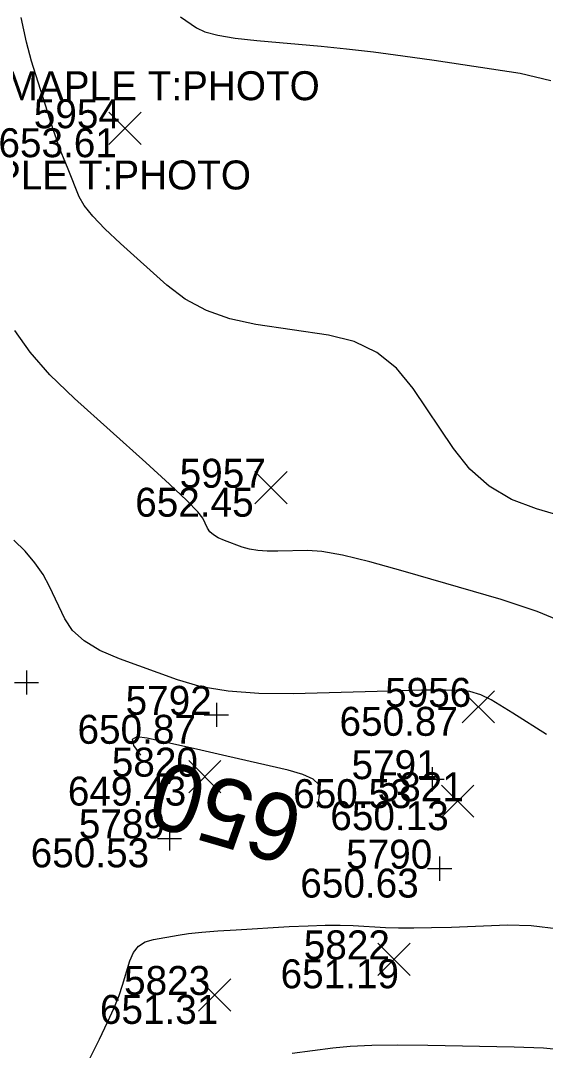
# Model space of a CAD drawing. Extents: x 2129350 to 2137777, y 657588 to 659885.
# Drawn here: x 2132853.02 to 2132874.77, y 658885.8 to 658928.49 of the extents above; entities that cross this region are included whole.
import ezdxf

# ---------------------------------------------------------------- set-up
doc = ezdxf.new("R2010")
doc.units = 0
for name, color, linetype in [('DT_X_Contour_Major', 7, 'Continuous'), ('DT_X_Contour_Minor', 7, 'Continuous'), ('SV_X_Random_Point', 7, 'Continuous'), ('SV_X_Shot_Marker', 7, 'Continuous'), ('SV_X_Text_Comment', 7, 'Continuous'), ('SV_X_Text_Elevation', 7, 'Continuous'), ('SV_X_Text_Name', 7, 'Continuous')]:
    doc.layers.add(name, color=color, linetype=linetype)

msp = doc.modelspace()

# ---------------------------------------------------------------- linework, layer by layer
at = {"layer": 'DT_X_Contour_Major'}
for points in [[(2132865.44, 658896.571), (2132865.385, 658896.821), (2132865.145, 658897.045), (2132864.721, 658897.244), (2132864.113, 658897.417), (2132861.563, 658897.998), (2132860.311, 658898.283), (2132859.74, 658898.412), (2132858.268, 658898.745), (2132857.836, 658898.794), (2132857.645, 658898.695), (2132857.695, 658898.445), (2132857.985, 658898.046), (2132857.995, 658898.035)], [(2132865.344, 658895.886), (2132865.44, 658896.571)]]:
    msp.add_lwpolyline(points, dxfattribs=at)
at = {"layer": 'DT_X_Contour_Minor'}
for points in [[(2132877.322, 658907.397), (2132874.4, 658908.246), (2132873.363, 658908.641), (2132872.444, 658909.191), (2132871.642, 658909.894), (2132870.958, 658910.751), (2132869.29, 658913.242), (2132868.602, 658914.08), (2132867.788, 658914.727), (2132866.848, 658915.182), (2132865.782, 658915.446), (2132862.772, 658915.893), (2132861.695, 658916.121), (2132860.72, 658916.469), (2132859.846, 658916.936), (2132859.075, 658917.524), (2132857.156, 658919.25), (2132856.509, 658919.857), (2132856.01, 658920.381), (2132855.659, 658920.822), (2132855.455, 658921.181), (2132854.986, 658922.326), (2132854.799, 658922.796), (2132854.732, 658922.968), (2132854.58, 658923.372), (2132854.504, 658923.588), (2132854.388, 658923.934), (2132854.233, 658924.41), (2132853.472, 658926.803), (2132853.26, 658927.593), (2132853.048, 658928.622)], [(2132859.646, 658928.648), (2132860.316, 658928.186), (2132860.66, 658928.024), (2132861.192, 658927.882), (2132861.911, 658927.76), (2132862.817, 658927.66), (2132865.481, 658927.421), (2132866.523, 658927.317), (2132867.65, 658927.186), (2132868.862, 658927.028), (2132870.159, 658926.842), (2132873.731, 658926.311), (2132874.993, 658926.003)], [(2132875.872, 658903.4), (2132874.43, 658903.995), (2132872.936, 658904.488), (2132868.879, 658905.667), (2132867.49, 658906.052), (2132866.366, 658906.324), (2132865.507, 658906.482), (2132864.913, 658906.526), (2132863.683, 658906.492), (2132863.245, 658906.493), (2132862.853, 658906.523), (2132862.506, 658906.582), (2132862.206, 658906.668), (2132861.465, 658906.938), (2132861.213, 658907.046), (2132861.012, 658907.167), (2132860.863, 658907.302), (2132860.765, 658907.45), (2132860.571, 658907.863), (2132860.369, 658908.123), (2132859.908, 658908.594), (2132859.188, 658909.275), (2132858.208, 658910.167), (2132855.251, 658912.827), (2132854.237, 658913.805), (2132853.415, 658914.744), (2132852.783, 658915.644)], [(2132874.818, 658898.9), (2132873.422, 658899.782), (2132872.516, 658900.331), (2132872.098, 658900.547), (2132871.638, 658900.681), (2132871.3, 658900.72), (2132870.631, 658900.736), (2132869.632, 658900.729), (2132868.302, 658900.699), (2132864.315, 658900.588), (2132862.894, 658900.593), (2132861.621, 658900.689), (2132860.498, 658900.879), (2132859.523, 658901.16), (2132857.122, 658902.034), (2132856.304, 658902.384), (2132855.654, 658902.777), (2132855.169, 658903.213), (2132854.851, 658903.694), (2132854.225, 658905.032), (2132853.956, 658905.529), (2132853.617, 658906.015), (2132853.21, 658906.49), (2132852.734, 658906.955)], [(2132855.304, 658884.301), (2132856.287, 658886.273), (2132856.624, 658886.967), (2132856.896, 658887.571), (2132857.105, 658888.084), (2132857.249, 658888.508), (2132857.548, 658889.517), (2132857.694, 658889.856), (2132857.907, 658890.117), (2132858.187, 658890.3), (2132858.534, 658890.404), (2132859.549, 658890.579), (2132859.985, 658890.642), (2132860.532, 658890.701), (2132861.19, 658890.755), (2132861.958, 658890.805), (2132864.156, 658890.934), (2132864.939, 658890.972), (2132865.642, 658890.992), (2132866.263, 658890.993), (2132866.804, 658890.976), (2132868.137, 658890.903), (2132868.683, 658890.884), (2132869.323, 658890.88), (2132870.055, 658890.891), (2132870.881, 658890.917), (2132873.206, 658891.007), (2132874.174, 658890.983), (2132875.332, 658890.843)], [(2132864.273, 658885.689), (2132865.955, 658885.908), (2132866.675, 658885.977), (2132867.571, 658886.019), (2132868.646, 658886.034), (2132869.897, 658886.023), (2132873.472, 658885.957), (2132874.693, 658885.909), (2132875.676, 658885.815)]]:
    msp.add_lwpolyline(points, dxfattribs=at)
at = {"layer": 'SV_X_Random_Point'}
for p, q in [((2132856.68, 658923.357), (2132858.014, 658924.693)), ((2132856.68, 658924.693), (2132858.014, 658923.357)), ((2132862.735, 658908.458), (2132864.069, 658909.792)), ((2132862.735, 658909.792), (2132864.069, 658908.458)), ((2132871.324, 658899.375), (2132872.658, 658900.71)), ((2132871.324, 658900.71), (2132872.658, 658899.375)), ((2132859.989, 658896.483), (2132861.323, 658897.818)), ((2132859.989, 658897.818), (2132861.323, 658896.483)), ((2132870.47, 658895.465), (2132871.804, 658896.799)), ((2132870.47, 658896.799), (2132871.804, 658895.465)), ((2132867.832, 658888.91), (2132869.166, 658890.245)), ((2132867.832, 658890.245), (2132869.166, 658888.91)), ((2132860.394, 658887.434), (2132861.728, 658888.769)), ((2132860.394, 658888.769), (2132861.728, 658887.434))]:
    msp.add_line(p, q, dxfattribs=at)
at = {"layer": 'SV_X_Shot_Marker'}
for p, q in [((2132853.264, 658901.552), (2132853.264, 658900.552)), ((2132852.764, 658901.052), (2132853.764, 658901.052)), ((2132853.264, 658901.052), (2132853.264, 658901.052)), ((2132861.133, 658900.212), (2132861.133, 658899.212)), ((2132860.633, 658899.712), (2132861.633, 658899.712)), ((2132861.133, 658899.712), (2132861.133, 658899.712)), ((2132870.071, 658897.546), (2132870.071, 658896.546)), ((2132869.571, 658897.046), (2132870.571, 658897.046)), ((2132870.071, 658897.046), (2132870.071, 658897.046)), ((2132859.193, 658895.091), (2132859.193, 658894.091)), ((2132858.693, 658894.591), (2132859.693, 658894.591)), ((2132859.193, 658894.591), (2132859.193, 658894.591)), ((2132870.386, 658893.838), (2132870.386, 658892.838)), ((2132869.886, 658893.338), (2132870.886, 658893.338)), ((2132870.386, 658893.338), (2132870.386, 658893.338))]:
    msp.add_line(p, q, dxfattribs=at)

# ---------------------------------------------------------------- texts
at = {"layer": 'DT_X_Contour_Major'}
msp.add_text('650', height=2.8, rotation=163.6991, dxfattribs=at).set_placement((2132864.914, 658896.127))
at = {"layer": 'SV_X_Text_Comment'}
for p in [(2132846.338, 658925.188), (2132843.488, 658921.488)]:
    msp.add_text('T:TYPE MAPLE T:PHOTO', height=1.2, dxfattribs=at).set_placement(p)
at = {"layer": 'SV_X_Text_Elevation'}
for s, p in [('653.61', (2132852.102, 658922.825)), ('652.45', (2132857.771, 658907.925)), ('650.87', (2132855.379, 658898.512)), ('650.87', (2132866.237, 658898.843)), ('649.43', (2132854.978, 658895.951)), ('650.53', (2132864.317, 658895.846)), ('650.13', (2132865.856, 658894.932)), ('650.53', (2132853.439, 658893.391)), ('650.63', (2132864.613, 658892.138)), ('651.19', (2132863.795, 658888.378)), ('651.31', (2132856.308, 658886.902))]:
    msp.add_text(s, height=1.2, dxfattribs=at).set_placement(p)
at = {"layer": 'SV_X_Text_Name'}
for s, p in [('5954', (2132853.568, 658924.025)), ('5957', (2132859.613, 658909.125)), ('5956', (2132868.127, 658900.043)), ('5792', (2132857.373, 658899.712)), ('5820', (2132856.801, 658897.151)), ('5791', (2132866.735, 658897.046)), ('5821', (2132867.82, 658896.132)), ('5789', (2132855.433, 658894.591)), ('5790', (2132866.512, 658893.338)), ('5822', (2132864.757, 658889.578)), ('5823', (2132857.31, 658888.102))]:
    msp.add_text(s, height=1.2, dxfattribs=at).set_placement(p)

doc.saveas('drawing.dxf')
